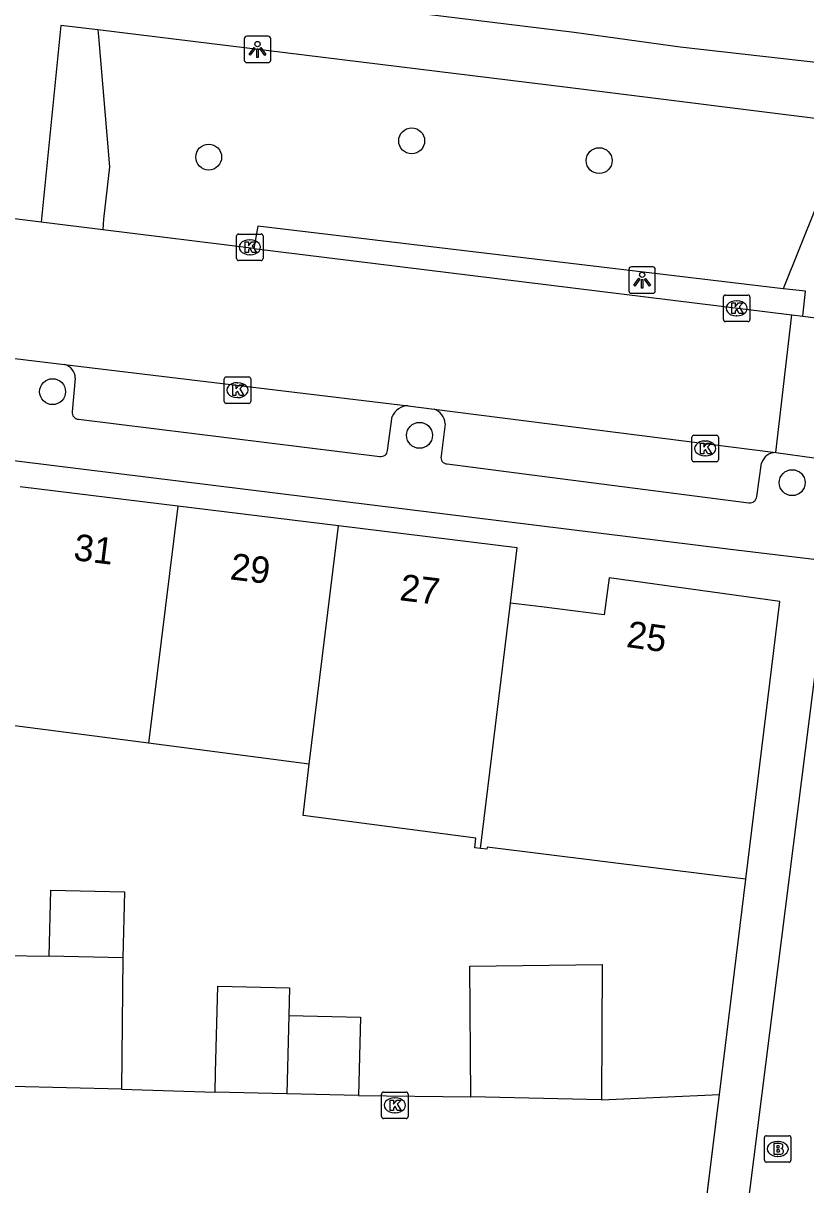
# Model space of a CAD drawing. Extents: x 161696 to 162377, y 380761 to 381673.
# Drawn here: x 162095.61 to 162125.16, y 381428.38 to 381472.22 of the extents above; entities that cross this region are included whole.
import ezdxf

# ---------------------------------------------------------------- set-up
doc = ezdxf.new("R2010")
doc.units = 0
for name, color, linetype in [('IMGEO_Boom', 7, 'Continuous'), ('IMGEO_Brandkraan', 7, 'Continuous'), ('IMGEO_Erf', 7, 'Continuous'), ('IMGEO_Groenvoorziening', 7, 'Continuous'), ('IMGEO_Haag', 7, 'Continuous'), ('IMGEO_Hek', 7, 'Continuous'), ('IMGEO_Kolk', 7, 'Continuous'), ('IMGEO_Lichtpunt', 7, 'Continuous'), ('IMGEO_Muur', 7, 'Continuous'), ('IMGEO_Pand', 7, 'Continuous'), ('IMGEO_Pand_nummerreeks', 7, 'Continuous'), ('IMGEO_Parkeervlak_open', 7, 'Continuous'), ('IMGEO_Rijbaan_lokaal_open', 7, 'Continuous'), ('IMGEO_Voetpad_open', 7, 'Continuous')]:
    doc.layers.add(name, color=color, linetype=linetype)

msp = doc.modelspace()

# ---------------------------------------------------------------- linework, layer by layer
at = {"layer": 'IMGEO_Boom'}
for centre in [(162110.279, 381467.777), (162102.615, 381467.165), (162117.358, 381467.031), (162096.72, 381458.312), (162110.576, 381456.665), (162124.649, 381454.879)]:
    msp.add_circle(centre, 0.489, dxfattribs=at)
at = {"layer": 'IMGEO_Brandkraan'}
for p, q in [((162123.602, 381429.308), (162123.602, 381430.16)), ((162123.677, 381430.234), (162124.529, 381430.234)), ((162124.09, 381430.014), (162124.115, 381430.014)), ((162124.603, 381430.16), (162124.603, 381429.308)), ((162124.113, 381429.454), (162124.088, 381429.454)), ((162124.529, 381429.234), (162123.677, 381429.234))]:
    msp.add_line(p, q, dxfattribs=at)
for points in [[(162123.602, 381429.308), (162123.602, 381430.16)], [(162123.677, 381430.234), (162124.529, 381430.234)], [(162123.95, 381429.934), (162123.95, 381429.534), (162124.163, 381429.534)], [(162124.181, 381429.934), (162123.95, 381429.934)], [(162124.129, 381429.853), (162124.075, 381429.853), (162124.075, 381429.777)], [(162124.603, 381430.16), (162124.603, 381429.308)], [(162124.075, 381429.777), (162124.128, 381429.777)], [(162124.137, 381429.701), (162124.075, 381429.701), (162124.075, 381429.62)], [(162124.075, 381429.62), (162124.137, 381429.62)], [(162124.529, 381429.234), (162123.677, 381429.234)]]:
    msp.add_lwpolyline(points, dxfattribs=at)
for centre, radius, start, end in [((162123.679, 381430.158), 0.0765, 91.552, 178.448), ((162123.679, 381430.158), 0.0765, 91.552, 178.448), ((162124.13, 381429.815), 0.0379, 267.8285, 90.9355), ((162124.185, 381429.789), 0.145, 59.4692, 91.5367), ((162124.21, 381429.836), 0.0922, 285.5137, 58.1501), ((162124.527, 381430.158), 0.0765, 1.552, 88.448), ((162124.527, 381430.158), 0.0765, 1.552, 88.448), ((162124.138, 381429.66), 0.0404, 269.8759, 90.5077), ((162124.169, 381429.785), 0.251, 268.6676, 293.5347), ((162124.215, 381429.644), 0.105, 301.3115, 78.989), ((162123.679, 381429.31), 0.0765, 181.552, 268.448), ((162123.679, 381429.31), 0.0765, 181.552, 268.448), ((162124.527, 381429.31), 0.0765, 271.552, 358.448), ((162124.527, 381429.31), 0.0765, 271.552, 358.448)]:
    msp.add_arc(centre, radius, start, end, dxfattribs=at)
for centre, major_axis, ratio, start_param, end_param in [((162124.089, 381429.734), (-0.387, 0.002), 0.722429, 4.712389, 7.853982), ((162124.114, 381429.734), (-0.39, 0.002), 0.717154, 1.570796, 4.712389)]:
    msp.add_ellipse(centre, major_axis=major_axis, ratio=ratio, start_param=start_param, end_param=end_param, dxfattribs=at)
at = {"layer": 'IMGEO_Erf'}
msp.add_lwpolyline([(162121.901, 381431.79), (162122.897, 381439.915)], dxfattribs=at)
at = {"layer": 'IMGEO_Groenvoorziening'}
for points in [[(162098.428, 381471.965), (162098.453, 381471.713), (162098.867, 381466.792), (162098.638, 381464.817), (162098.613, 381464.42)], [(162126.826, 381468.459), (162124.306, 381462.193)]]:
    msp.add_lwpolyline(points, dxfattribs=at)
at = {"layer": 'IMGEO_Haag'}
for points in [[(162124.306, 381462.193), (162104.469, 381464.557), (162104.319, 381463.716)], [(162125.05, 381461.156), (162125.154, 381462.108), (162124.306, 381462.193)]]:
    msp.add_lwpolyline(points, dxfattribs=at)
at = {"layer": 'IMGEO_Hek'}
msp.add_lwpolyline([(162121.165, 381425.786), (162121.901, 381431.79)], dxfattribs=at)
at = {"layer": 'IMGEO_Kolk'}
for p, q in [((162103.669, 381463.336), (162103.669, 381464.188)), ((162103.744, 381464.262), (162104.596, 381464.262)), ((162104.157, 381464.042), (162104.182, 381464.042)), ((162104.67, 381464.188), (162104.67, 381463.336)), ((162104.596, 381463.262), (162103.744, 381463.262)), ((162104.18, 381463.482), (162104.155, 381463.482)), ((162122.052, 381461.033), (162122.052, 381461.885)), ((162122.127, 381461.959), (162122.979, 381461.959)), ((162123.053, 381461.885), (162123.053, 381461.033)), ((162122.54, 381461.739), (162122.565, 381461.739)), ((162122.563, 381461.179), (162122.538, 381461.179)), ((162122.979, 381460.959), (162122.127, 381460.959)), ((162103.199, 381457.943), (162103.199, 381458.795)), ((162103.274, 381458.869), (162104.126, 381458.869)), ((162104.2, 381458.795), (162104.2, 381457.943)), ((162103.687, 381458.649), (162103.712, 381458.649)), ((162103.71, 381458.089), (162103.685, 381458.089)), ((162104.126, 381457.869), (162103.274, 381457.869)), ((162120.865, 381455.744), (162120.865, 381456.596)), ((162120.94, 381456.67), (162121.792, 381456.67)), ((162121.866, 381456.596), (162121.866, 381455.744)), ((162121.353, 381456.45), (162121.378, 381456.45)), ((162121.376, 381455.89), (162121.351, 381455.89)), ((162121.792, 381455.67), (162120.94, 381455.67)), ((162109.144, 381430.955), (162109.144, 381431.807)), ((162109.219, 381431.881), (162110.071, 381431.881)), ((162109.632, 381431.661), (162109.657, 381431.661)), ((162110.145, 381431.807), (162110.145, 381430.955)), ((162110.071, 381430.881), (162109.219, 381430.881)), ((162109.655, 381431.101), (162109.63, 381431.101))]:
    msp.add_line(p, q, dxfattribs=at)
for points in [[(162103.669, 381463.336), (162103.669, 381464.188)], [(162103.744, 381464.262), (162104.596, 381464.262)], [(162104.67, 381464.188), (162104.67, 381463.336)], [(162103.99, 381463.962), (162104.113, 381463.962), (162104.113, 381463.811), (162104.243, 381463.962), (162104.407, 381463.962), (162104.261, 381463.811), (162104.414, 381463.562), (162104.262, 381463.562), (162104.177, 381463.726), (162104.113, 381463.659), (162104.113, 381463.562), (162103.99, 381463.562), (162103.99, 381463.962)], [(162104.596, 381463.262), (162103.744, 381463.262)], [(162122.052, 381461.033), (162122.052, 381461.885)], [(162122.127, 381461.959), (162122.979, 381461.959)], [(162123.053, 381461.885), (162123.053, 381461.033)], [(162122.373, 381461.659), (162122.496, 381461.659), (162122.496, 381461.508), (162122.626, 381461.659), (162122.79, 381461.659), (162122.644, 381461.508), (162122.797, 381461.259), (162122.645, 381461.259), (162122.56, 381461.423), (162122.496, 381461.356), (162122.496, 381461.259), (162122.373, 381461.259), (162122.373, 381461.659)], [(162122.979, 381460.959), (162122.127, 381460.959)], [(162103.199, 381457.943), (162103.199, 381458.795)], [(162103.274, 381458.869), (162104.126, 381458.869)], [(162104.2, 381458.795), (162104.2, 381457.943)], [(162103.52, 381458.569), (162103.643, 381458.569), (162103.643, 381458.418), (162103.773, 381458.569), (162103.937, 381458.569), (162103.791, 381458.418), (162103.944, 381458.169), (162103.792, 381458.169), (162103.707, 381458.333), (162103.643, 381458.266), (162103.643, 381458.169), (162103.52, 381458.169), (162103.52, 381458.569)], [(162104.126, 381457.869), (162103.274, 381457.869)], [(162120.865, 381455.744), (162120.865, 381456.596)], [(162120.94, 381456.67), (162121.792, 381456.67)], [(162121.866, 381456.596), (162121.866, 381455.744)], [(162121.186, 381456.37), (162121.309, 381456.37), (162121.309, 381456.219), (162121.439, 381456.37), (162121.603, 381456.37), (162121.457, 381456.219), (162121.61, 381455.97), (162121.458, 381455.97), (162121.373, 381456.134), (162121.309, 381456.067), (162121.309, 381455.97), (162121.186, 381455.97), (162121.186, 381456.37)], [(162121.792, 381455.67), (162120.94, 381455.67)], [(162109.144, 381430.955), (162109.144, 381431.807)], [(162109.219, 381431.881), (162110.071, 381431.881)], [(162110.145, 381431.807), (162110.145, 381430.955)], [(162109.465, 381431.581), (162109.588, 381431.581), (162109.588, 381431.43), (162109.718, 381431.581), (162109.882, 381431.581), (162109.736, 381431.43), (162109.889, 381431.181), (162109.737, 381431.181), (162109.652, 381431.345), (162109.588, 381431.278), (162109.588, 381431.181), (162109.465, 381431.181), (162109.465, 381431.581)], [(162110.071, 381430.881), (162109.219, 381430.881)]]:
    msp.add_lwpolyline(points, dxfattribs=at)
for centre, start, end in [((162103.746, 381464.186), 91.552, 178.448), ((162103.746, 381464.186), 91.552, 178.448), ((162104.594, 381464.186), 1.552, 88.448), ((162104.594, 381464.186), 1.552, 88.448), ((162103.746, 381463.338), 181.552, 268.448), ((162103.746, 381463.338), 181.552, 268.448), ((162104.594, 381463.338), 271.552, 358.448), ((162104.594, 381463.338), 271.552, 358.448), ((162122.129, 381461.883), 91.552, 178.448), ((162122.129, 381461.883), 91.552, 178.448), ((162122.977, 381461.883), 1.552, 88.448), ((162122.977, 381461.883), 1.552, 88.448), ((162122.129, 381461.035), 181.552, 268.448), ((162122.129, 381461.035), 181.552, 268.448), ((162122.977, 381461.035), 271.552, 358.448), ((162122.977, 381461.035), 271.552, 358.448), ((162103.276, 381458.793), 91.552, 178.448), ((162103.276, 381458.793), 91.552, 178.448), ((162104.124, 381458.793), 1.552, 88.448), ((162104.124, 381458.793), 1.552, 88.448), ((162103.276, 381457.945), 181.552, 268.448), ((162103.276, 381457.945), 181.552, 268.448), ((162104.124, 381457.945), 271.552, 358.448), ((162104.124, 381457.945), 271.552, 358.448), ((162120.942, 381456.594), 91.552, 178.448), ((162120.942, 381456.594), 91.552, 178.448), ((162121.79, 381456.594), 1.552, 88.448), ((162121.79, 381456.594), 1.552, 88.448), ((162120.942, 381455.746), 181.552, 268.448), ((162120.942, 381455.746), 181.552, 268.448), ((162121.79, 381455.746), 271.552, 358.448), ((162121.79, 381455.746), 271.552, 358.448), ((162109.221, 381431.805), 91.552, 178.448), ((162109.221, 381431.805), 91.552, 178.448), ((162110.069, 381431.805), 1.552, 88.448), ((162110.069, 381431.805), 1.552, 88.448), ((162109.221, 381430.957), 181.552, 268.448), ((162109.221, 381430.957), 181.552, 268.448), ((162110.069, 381430.957), 271.552, 358.448), ((162110.069, 381430.957), 271.552, 358.448)]:
    msp.add_arc(centre, 0.0765, start, end, dxfattribs=at)
for centre, major_axis, ratio, start_param, end_param in [((162104.156, 381463.762), (-0.387, 0.002), 0.722429, 4.712389, 7.853982), ((162104.181, 381463.762), (-0.39, 0.002), 0.717154, 1.570796, 4.712389), ((162122.539, 381461.459), (-0.387, 0.002), 0.722429, 4.712389, 7.853982), ((162122.564, 381461.459), (-0.39, 0.002), 0.717154, 1.570796, 4.712389), ((162103.686, 381458.369), (-0.387, 0.002), 0.722429, 4.712389, 7.853982), ((162103.711, 381458.369), (-0.39, 0.002), 0.717154, 1.570796, 4.712389), ((162121.352, 381456.17), (-0.387, 0.002), 0.722429, 4.712389, 7.853982), ((162121.377, 381456.17), (-0.39, 0.002), 0.717154, 1.570796, 4.712389), ((162109.631, 381431.381), (-0.387, 0.002), 0.722429, 4.712389, 7.853982), ((162109.656, 381431.381), (-0.39, 0.002), 0.717154, 1.570796, 4.712389)]:
    msp.add_ellipse(centre, major_axis=major_axis, ratio=ratio, start_param=start_param, end_param=end_param, dxfattribs=at)
at = {"layer": 'IMGEO_Lichtpunt'}
for p, q in [((162103.959, 381471.632), (162103.959, 381470.825)), ((162103.959, 381471.632), (162103.959, 381470.825)), ((162104.861, 381471.727), (162104.053, 381471.727)), ((162104.861, 381471.727), (162104.053, 381471.727)), ((162104.955, 381470.825), (162104.955, 381471.632)), ((162104.955, 381470.825), (162104.955, 381471.632)), ((162104.053, 381470.731), (162104.861, 381470.731)), ((162104.053, 381470.731), (162104.861, 381470.731)), ((162118.483, 381462.926), (162118.483, 381462.119)), ((162118.483, 381462.926), (162118.483, 381462.119)), ((162119.385, 381463.021), (162118.577, 381463.021)), ((162119.385, 381463.021), (162118.577, 381463.021)), ((162119.479, 381462.119), (162119.479, 381462.926)), ((162119.479, 381462.119), (162119.479, 381462.926)), ((162118.577, 381462.025), (162119.385, 381462.025)), ((162118.577, 381462.025), (162119.385, 381462.025))]:
    msp.add_line(p, q, dxfattribs=at)
for points in [[(162104.333, 381471.296), (162104.372, 381471.268), (162104.184, 381471.006), (162104.146, 381471.033), (162104.333, 381471.296)], [(162104.435, 381471.248), (162104.482, 381471.248), (162104.482, 381470.926), (162104.435, 381470.926), (162104.435, 381471.248)], [(162104.545, 381471.268), (162104.583, 381471.295), (162104.77, 381471.033), (162104.731, 381471.005), (162104.545, 381471.268)], [(162118.857, 381462.59), (162118.896, 381462.562), (162118.708, 381462.3), (162118.67, 381462.327), (162118.857, 381462.59)], [(162118.959, 381462.542), (162119.006, 381462.542), (162119.006, 381462.22), (162118.959, 381462.22), (162118.959, 381462.542)], [(162119.069, 381462.562), (162119.107, 381462.589), (162119.294, 381462.327), (162119.255, 381462.299), (162119.069, 381462.562)]]:
    msp.add_lwpolyline(points, dxfattribs=at)
for centre in [(162104.458, 381471.43), (162118.982, 381462.724)]:
    msp.add_circle(centre, 0.0994, dxfattribs=at)
for centre, start, end in [((162104.053, 381471.632), 90, 180), ((162104.053, 381471.632), 90, 180), ((162104.861, 381471.632), 0, 90), ((162104.861, 381471.632), 0, 90), ((162104.053, 381470.825), 180, 270), ((162104.053, 381470.825), 180, 270), ((162104.861, 381470.825), 270, 0), ((162104.861, 381470.825), 270, 360), ((162118.577, 381462.926), 90, 180), ((162118.577, 381462.926), 90, 180), ((162119.385, 381462.926), 0, 90), ((162119.385, 381462.926), 0, 90), ((162118.577, 381462.119), 180, 270), ((162118.577, 381462.119), 180, 270), ((162119.385, 381462.119), 270, 0), ((162119.385, 381462.119), 270, 360)]:
    msp.add_arc(centre, 0.0946, start, end, dxfattribs=at)
at = {"layer": 'IMGEO_Muur'}
msp.add_lwpolyline([(162121.901, 381431.79), (162122.897, 381439.915)], dxfattribs=at)
at = {"layer": 'IMGEO_Pand'}
for points in [[(162101.447, 381453.992), (162095.492, 381454.726)], [(162101.447, 381453.992), (162100.345, 381445.042)], [(162107.517, 381453.245), (162101.447, 381453.992)], [(162106.41, 381444.254), (162107.517, 381453.245)], [(162114.013, 381450.332), (162114.269, 381452.413), (162107.517, 381453.245)], [(162122.897, 381439.915), (162124.181, 381450.391), (162117.743, 381451.292), (162117.547, 381449.896), (162115.184, 381450.188), (162114.329, 381450.293), (162114.013, 381450.332)], [(162112.873, 381441.073), (162114.013, 381450.332)], [(162100.345, 381445.042), (162094.395, 381445.815)], [(162106.41, 381444.254), (162100.345, 381445.042)], [(162112.873, 381441.073), (162112.665, 381441.097), (162112.708, 381441.464), (162106.176, 381442.313), (162106.41, 381444.254)], [(162122.897, 381439.915), (162121.639, 381440.07), (162113.131, 381441.117), (162113.118, 381441.044), (162112.873, 381441.073)], [(162096.594, 381437.003), (162096.649, 381439.502), (162099.433, 381439.441), (162099.378, 381436.942)], [(162099.378, 381436.942), (162096.594, 381437.003)], [(162102.859, 381431.879), (162102.877, 381432.622), (162102.958, 381435.878), (162105.663, 381435.811), (162105.637, 381434.769)], [(162105.637, 381434.769), (162105.564, 381431.812)], [(162105.637, 381434.769), (162108.347, 381434.702), (162108.274, 381431.745)], [(162105.564, 381431.812), (162102.859, 381431.879)], [(162108.274, 381431.745), (162105.564, 381431.812)]]:
    msp.add_lwpolyline(points, dxfattribs=at)
at = {"layer": 'IMGEO_Parkeervlak_open'}
for points in [[(162093.076, 381432.144), (162093.175, 381437.064), (162096.594, 381437.003)], [(162099.378, 381436.942), (162099.32, 381431.994)], [(162112.519, 381431.703), (162112.475, 381436.63), (162117.474, 381436.698), (162117.454, 381431.592)]]:
    msp.add_lwpolyline(points, dxfattribs=at)
at = {"layer": 'IMGEO_Rijbaan_lokaal_open'}
for points in [[(162096.285, 381464.708), (162094.261, 381464.958)], [(162098.613, 381464.42), (162096.285, 381464.708)], [(162104.319, 381463.716), (162098.613, 381464.42)], [(162104.319, 381463.716), (162124.637, 381461.208)], [(162124.034, 381456.014), (162124.637, 381461.208)], [(162124.637, 381461.208), (162125.05, 381461.156)], [(162125.05, 381461.156), (162127.016, 381460.907)], [(162094.138, 381459.701), (162097.167, 381459.333)], [(162097.167, 381459.333), (162110.152, 381457.783)], [(162110.152, 381457.783), (162111.13, 381457.652)], [(162111.13, 381457.652), (162124.034, 381456.014)], [(162124.034, 381456.014), (162125.475, 381455.816)]]:
    msp.add_lwpolyline(points, dxfattribs=at)
at = {"layer": 'IMGEO_Voetpad_open'}
for points in [[(161998.605, 381486.311), (162116.422, 381471.873), (162120.422, 381471.33), (162128.114, 381470.452)], [(162098.428, 381471.965), (162097.033, 381472.136), (162096.285, 381464.708)], [(162126.826, 381468.459), (162116.166, 381469.796), (162098.428, 381471.965)], [(162126, 381451.921), (162122.221, 381452.37), (162012.415, 381465.943), (162010.512, 381466.174), (162009.866, 381460.235), (162009.841, 381457.45)], [(162097.578, 381458.821), (162097.456, 381457.551)], [(162097.703, 381457.269), (162109.08, 381455.871)], [(162109.363, 381456.094), (162109.544, 381457.371)], [(162111.539, 381457.101), (162111.395, 381455.887)], [(162111.623, 381455.583), (162115.5, 381455.083), (162123.016, 381454.114)], [(162123.318, 381454.355), (162123.494, 381455.619)], [(162126, 381451.921), (162125.738, 381449.545), (162122.735, 381425.75), (162122.593, 381425.745)], [(162099.32, 381431.994), (162093.076, 381432.144)], [(162099.32, 381431.994), (162102.859, 381431.879)], [(162108.274, 381431.745), (162112.519, 381431.703)], [(162117.454, 381431.592), (162112.519, 381431.703)], [(162117.454, 381431.592), (162121.901, 381431.79)], [(162121.164, 381425.779), (162121.901, 381431.79)]]:
    msp.add_lwpolyline(points, dxfattribs=at)
for centre, radius, start, end in [((162097.056, 381458.823), 0.522, 359.7675, 77.7429), ((162097.714, 381457.528), 0.259, 174.8108, 267.6186), ((162110.165, 381457.11), 0.673, 91.069, 157.1766), ((162110.932, 381457.078), 0.608, 2.2142, 70.9578), ((162109.129, 381456.1), 0.234, 257.9319, 358.5433), ((162111.624, 381455.822), 0.239, 164.067, 269.6728), ((162124.023, 381455.463), 0.551, 88.8125, 163.5571), ((162123.038, 381454.396), 0.283, 265.586, 351.5946)]:
    msp.add_arc(centre, radius, start, end, dxfattribs=at)

# ---------------------------------------------------------------- texts
at = {"layer": 'IMGEO_Pand_nummerreeks'}
for s, rotation, p in [('31', 352.9793, (162097.48, 381451.962)), ('29', 352.9793, (162103.391, 381451.234)), ('27', 352.9813, (162109.796, 381450.446)), ('25', 352.0302, (162118.356, 381448.682))]:
    msp.add_text(s, height=1, rotation=rotation, dxfattribs=at).set_placement(p)

doc.saveas('drawing.dxf')
